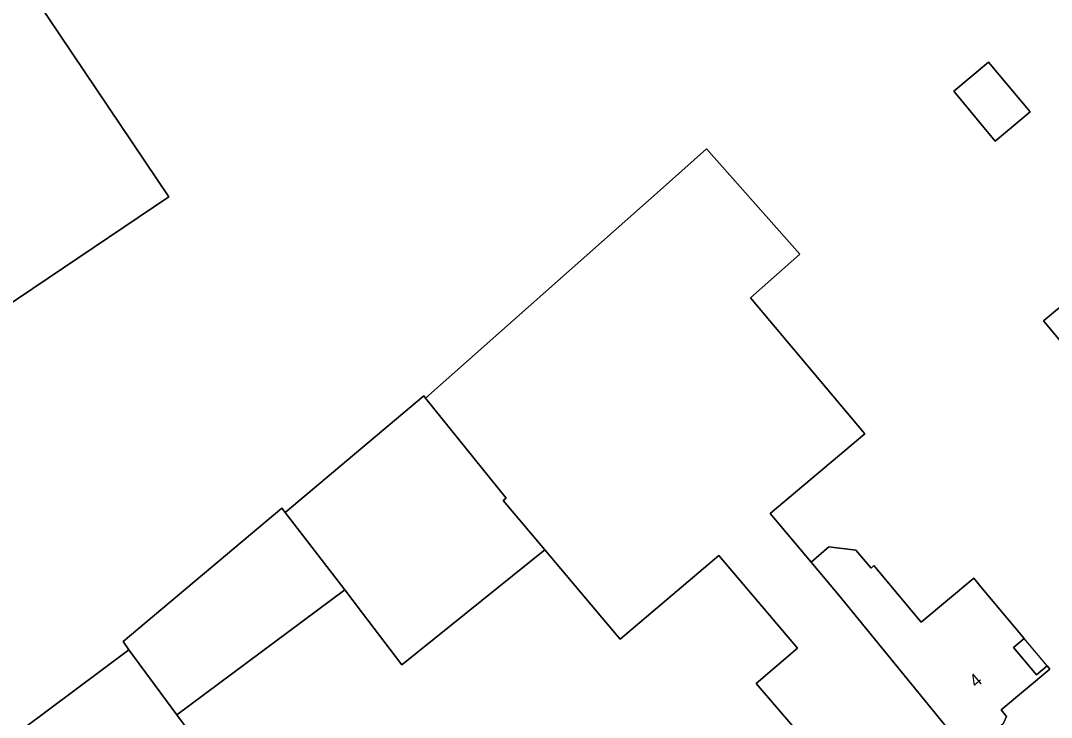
# Model space of a CAD drawing. Extents: x 156702 to 158052, y 387630 to 388992.
# Drawn here: x 157520.1 to 157599.6, y 387923.7 to 387977.5 of the extents above; entities that cross this region are included whole.
import ezdxf

# ---------------------------------------------------------------- set-up
doc = ezdxf.new("R2010")
doc.units = 0
for name, color, linetype in [('IMGEO_Erf', 7, 'Continuous'), ('IMGEO_Pand', 7, 'Continuous'), ('IMGEO_Pand_nummerreeks', 7, 'Continuous'), ('IMGEO_Pand_overbouw', 7, 'Continuous')]:
    doc.layers.add(name, color=color, linetype=linetype)

msp = doc.modelspace()

# ---------------------------------------------------------------- linework, layer by layer
at = {"layer": 'IMGEO_Erf'}
for points in [[(157443.821, 388017.485), (157442.318, 388019.709), (157442.114, 388020.011), (157446.272, 388022.79), (157473.347, 388040.883), (157485.336, 388023.184), (157500, 388033.029), (157506.275, 388037.242), (157530.397, 388001.248), (157528.531, 388000), (157513.821, 387990.159), (157531.524, 387963.862), (157500, 387942.641), (157495.943, 387939.909), (157495.742, 387940.212), (157494.299, 387942.387)], [(157518.045, 387921.183), (157528.449, 387928.913), (157527.991, 387929.571), (157540.255, 387939.857), (157540.508, 387939.503), (157551.205, 387948.518), (157551.342, 387948.347), (157569.45, 387964.393), (157573.038, 387967.572), (157580.234, 387959.451), (157576.431, 387956.081), (157585.251, 387945.579), (157577.945, 387939.443), (157581.108, 387935.677), (157582.477, 387936.868), (157584.558, 387936.622), (157585.723, 387935.231), (157585.942, 387935.417), (157589.6, 387931.051), (157593.657, 387934.44), (157594.333, 387933.634), (157597.543, 387929.8), (157596.715, 387929.107), (157598.487, 387926.991), (157599.318, 387927.679), (157599.518, 387927.436), (157595.767, 387924.281), (157596.187, 387923.766), (157595.947, 387923.253)], [(157579.842, 387922.84), (157576.87, 387926.332), (157580.061, 387929.048), (157573.984, 387936.19), (157566.363, 387929.748), (157564.954, 387931.415), (157560.551, 387936.623), (157549.518, 387927.77), (157546.472, 387931.745), (157545.122, 387933.561), (157532.149, 387923.918), (157541.202, 387911.702)]]:
    msp.add_lwpolyline(points, dxfattribs=at)
for points in [[(157594.801, 387974.265), (157598.01, 387970.414), (157595.316, 387968.168), (157592.107, 387972.019)], [(157599.042, 387954.289), (157603.308, 387957.854), (157612.93, 387946.343), (157610.336, 387944.191), (157610.966, 387943.431), (157611.23, 387943.65), (157612.653, 387941.958), (157612.384, 387941.756), (157614.155, 387939.661), (157610.81, 387936.833), (157611.096, 387936.492), (157607.024, 387933.079), (157603.727, 387937.018), (157604.455, 387937.628), (157600.851, 387941.944), (157605.871, 387946.12), (157605.749, 387946.265)]]:
    msp.add_lwpolyline(points, close=True, dxfattribs=at)
at = {"layer": 'IMGEO_Pand'}
for points in [[(157494.299, 387942.387), (157495.742, 387940.212), (157495.943, 387939.909), (157500, 387942.641), (157531.524, 387963.862), (157513.821, 387990.159), (157528.531, 388000), (157530.397, 388001.248), (157506.275, 388037.242), (157500, 388033.029), (157485.336, 388023.184), (157473.347, 388040.883), (157446.272, 388022.79), (157442.114, 388020.011), (157442.318, 388019.709), (157443.821, 388017.485)], [(157592.618, 387921.646), (157583.251, 387933.126), (157581.108, 387935.677), (157577.945, 387939.443), (157585.251, 387945.579), (157576.431, 387956.081), (157580.234, 387959.451), (157573.038, 387967.572), (157569.45, 387964.393), (157551.342, 387948.347), (157557.554, 387940.62), (157557.326, 387940.438), (157560.551, 387936.623), (157564.954, 387931.415), (157566.363, 387929.748), (157573.984, 387936.19), (157580.061, 387929.048), (157576.87, 387926.332), (157579.842, 387922.84)]]:
    msp.add_lwpolyline(points, dxfattribs=at)
for points in [[(157594.801, 387974.265), (157592.107, 387972.019), (157595.316, 387968.168), (157598.01, 387970.414)], [(157611.23, 387943.65), (157610.966, 387943.431), (157610.336, 387944.191), (157612.93, 387946.343), (157603.308, 387957.854), (157599.042, 387954.289), (157605.749, 387946.265), (157605.871, 387946.12), (157600.851, 387941.944), (157604.455, 387937.628), (157603.727, 387937.018), (157607.024, 387933.079), (157611.096, 387936.492), (157610.81, 387936.833), (157614.155, 387939.661), (157612.384, 387941.756), (157612.653, 387941.958)], [(157557.326, 387940.438), (157557.554, 387940.62), (157551.342, 387948.347), (157551.205, 387948.518), (157540.508, 387939.503), (157545.122, 387933.561), (157546.472, 387931.745), (157549.518, 387927.77), (157560.551, 387936.623)], [(157528.449, 387928.913), (157532.149, 387923.918), (157545.122, 387933.561), (157540.508, 387939.503), (157540.255, 387939.857), (157527.991, 387929.571)], [(157596.715, 387929.107), (157597.543, 387929.8), (157594.333, 387933.634), (157593.657, 387934.44), (157589.6, 387931.051), (157585.942, 387935.417), (157585.723, 387935.231), (157584.558, 387936.622), (157582.477, 387936.868), (157581.108, 387935.677), (157583.251, 387933.126), (157592.618, 387921.646), (157593.845, 387922.697), (157594.275, 387922.157), (157594.833, 387922.306), (157595.947, 387923.253), (157596.187, 387923.766), (157595.767, 387924.281), (157599.518, 387927.436), (157599.318, 387927.679), (157598.487, 387926.991)], [(157528.449, 387928.913), (157518.045, 387921.183), (157524.905, 387911.856), (157530.769, 387903.97), (157541.202, 387911.702), (157532.149, 387923.918)]]:
    msp.add_lwpolyline(points, close=True, dxfattribs=at)
at = {"layer": 'IMGEO_Pand_overbouw'}
msp.add_lwpolyline([(157597.543, 387929.8), (157596.715, 387929.107), (157598.487, 387926.991), (157599.318, 387927.679)], close=True, dxfattribs=at)

# ---------------------------------------------------------------- texts
at = {"layer": 'IMGEO_Pand_nummerreeks'}
msp.add_text('4', height=1, rotation=39.99245, dxfattribs=at).set_placement((157593.828, 387925.951))

doc.saveas('drawing.dxf')
